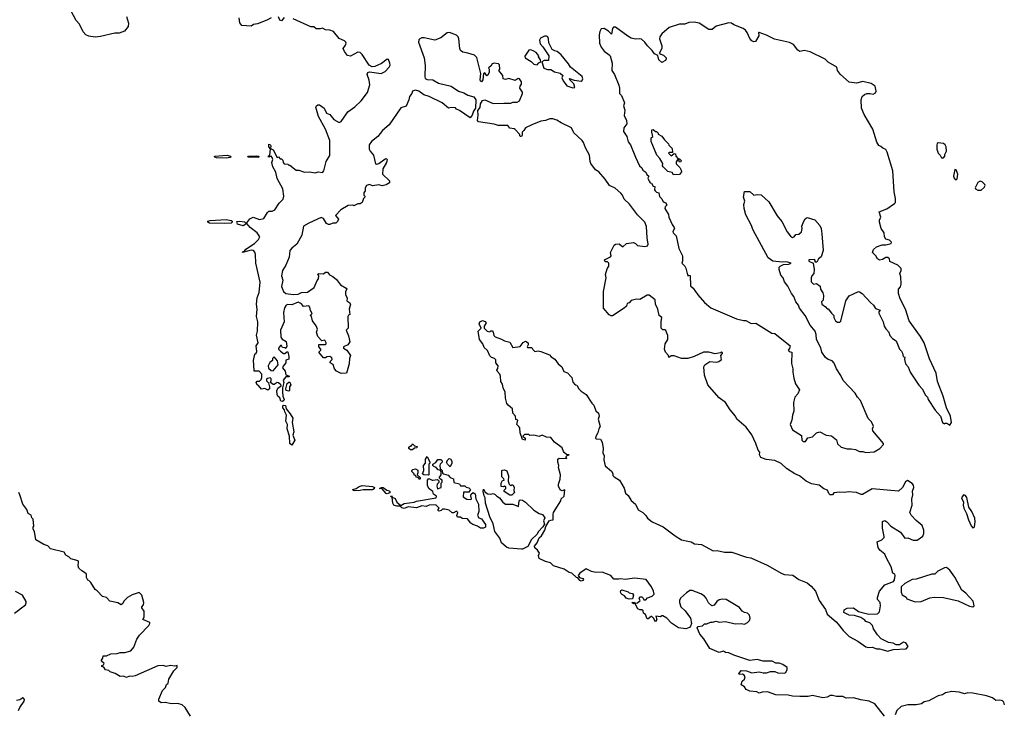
# Model space of a CAD drawing. Extents: x 2293139 to 2515392, y 824115 to 1006937.
# Tile 397 of 417: x 2442345 to 2451746, y 912968 to 919578. Entities that reach past the tile are written whole.
import ezdxf

# ---------------------------------------------------------------- set-up
doc = ezdxf.new("R2010")
doc.units = 0

msp = doc.modelspace()

# ---------------------------------------------------------------- linework, layer by layer
at = {"layer": '0CON10XD'}
for points in [[(2443365, 919610), (2443383.3, 919545), (2443380, 919515), (2443345, 919467.5), (2443295, 919448.8), (2443255, 919449.2), (2443115, 919416.7), (2443065, 919413.3), (2443005, 919420), (2442975, 919433.3), (2442951.7, 919461.7), (2442917.5, 919535), (2442885, 919570), (2442832.5, 919665)], [(2444870.8, 916695), (2444836.2, 916613.8), (2444837, 916547), (2444850.7, 916530.7), (2444888.3, 916508.3), (2444896.4, 916463.6), (2444885, 916440), (2444877, 916447), (2444855, 916450), (2444845, 916470), (2444835, 916470), (2444817.5, 916445), (2444817.5, 916435), (2444835, 916413.3), (2444865, 916392.5), (2444877, 916393), (2444895, 916410), (2444905, 916410), (2444916.2, 916365), (2444915, 916340), (2444885, 916330), (2444887.5, 916305), (2444859.5, 916270.5), (2444854.4, 916255.6), (2444880, 916225), (2444885, 916190), (2444920, 916175), (2444915, 916170), (2444885, 916170), (2444861.7, 916138.3), (2444866.7, 916115), (2444853.9, 916066.1), (2444853.2, 916026.8), (2444856, 915985), (2444868.9, 915955), (2444867.2, 915942.8), (2444855, 915932.9), (2444838, 915938), (2444828.9, 915968.9), (2444808.8, 915985), (2444802, 916002), (2444800, 916035), (2444809.4, 916060.6), (2444840, 916085), (2444838.8, 916095), (2444815, 916114), (2444803, 916117), (2444775, 916097.5), (2444765, 916097.5), (2444740, 916115), (2444747.5, 916135), (2444745, 916150), (2444735, 916160), (2444710, 916155), (2444703, 916147), (2444703, 916133), (2444721.7, 916111.7), (2444730, 916075), (2444730, 916055), (2444715, 916042.5), (2444685, 916057.5), (2444653, 916053), (2444626.4, 916086.4), (2444612.5, 916095), (2444603, 916117), (2444613, 916127), (2444635, 916130), (2444650, 916145), (2444657.5, 916165), (2444657.5, 916195), (2444630, 916225), (2444584.1, 916224.1), (2444581.2, 916285), (2444576, 916325), (2444590, 916385), (2444603.6, 916396.4), (2444609.3, 916410.7), (2444604.3, 916465.7), (2444622.5, 916495), (2444606.1, 916566.1), (2444614.3, 916605.7), (2444617.5, 916695), (2444604.5, 916744.5), (2444612.2, 916815), (2444605.6, 916865), (2444613.3, 916925), (2444632.9, 916975), (2444642.5, 917072.5), (2444599.1, 917255), (2444597.1, 917337.1), (2444590.7, 917360.7), (2444576.2, 917376.2), (2444555, 917378), (2444473.3, 917355), (2444474, 917365), (2444491.7, 917368.3), (2444505, 917388.1), (2444587.1, 917442.9), (2444625, 917480), (2444638.1, 917505), (2444613.8, 917545), (2444545, 917596), (2444515, 917632.5), (2444480.3, 917609.7), (2444425, 917626.7), (2444417.5, 917652.5), (2444445, 917656.2), (2444490, 917650), (2444505, 917637.5), (2444515, 917640), (2444541.7, 917678.3), (2444575, 917692.5), (2444635, 917672.5), (2444675, 917680), (2444710.7, 917739.3), (2444725, 917750), (2444755, 917752.5), (2444780, 917765), (2444822.9, 917827.1), (2444860, 917865), (2444866.7, 917895), (2444857.5, 917965), (2444804.4, 918064.4), (2444792.1, 918122.1), (2444761.2, 918175), (2444753.8, 918215), (2444761.2, 918245), (2444756.1, 918263.9), (2444745, 918276.2), (2444725, 918267.5), (2444717.5, 918275), (2444733.8, 918286.2), (2444740, 918345), (2444722.5, 918365), (2444725, 918390), (2444737.5, 918387.5), (2444743.8, 918375), (2444740, 918350), (2444765.8, 918335.8), (2444803.3, 918263.3), (2444815, 918270), (2444831.7, 918251.7), (2444845, 918250), (2444858.3, 918238.3), (2444860, 918215), (2444871.7, 918201.7), (2444905, 918200), (2444915, 918190), (2444925, 918190), (2444985, 918142.5), (2445011.7, 918141.7), (2445065, 918122.5), (2445115, 918127.5), (2445165, 918117.5), (2445195, 918127.5), (2445235, 918121.2), (2445248.8, 918135), (2445271.2, 918225), (2445306.4, 918283.6), (2445307.7, 918362.3), (2445305.7, 918425.7), (2445266, 918535), (2445198.8, 918655), (2445173.8, 918745), (2445177.5, 918755), (2445193, 918767), (2445207, 918767), (2445252.5, 918735), (2445275, 918687.5), (2445305, 918673.3), (2445345, 918626), (2445395, 918598.8), (2445415, 918607.5), (2445479.5, 918700.5), (2445545, 918746.7), (2445605, 918803.3), (2445664.8, 918885.2), (2445686.7, 918956.7), (2445682.2, 919002.2), (2445662, 919055), (2445667.5, 919075), (2445685, 919080), (2445795, 919064.7), (2445835, 919084.7), (2445872.7, 919125), (2445881.5, 919145), (2445880.4, 919165), (2445865, 919197.8), (2445855, 919201.5), (2445800.4, 919159.6), (2445735, 919130.4), (2445709.8, 919129.8), (2445683.3, 919143.3), (2445615, 919245.4), (2445595, 919264.6), (2445572.6, 919267.4), (2445505, 919231.4), (2445475.9, 919235.9), (2445445.9, 919275.9), (2445433.3, 919305), (2445456, 919335), (2445462, 919355), (2445458, 919365), (2445445, 919377.5), (2445395, 919398.8), (2445340, 919465), (2445305, 919480), (2445265, 919482.5), (2445235, 919497.5), (2445215, 919490), (2445175, 919490), (2445155, 919510), (2445125, 919510), (2444955, 919587.5)], [(2444745, 919596.2), (2444705, 919573.8), (2444615, 919537.5), (2444578.3, 919531.7), (2444555, 919517.5), (2444465, 919522.5), (2444447.7, 919547.7), (2444440.8, 919595)], [(2444871.4, 919598.6), (2444845, 919566.7), (2444830, 919575), (2444816.7, 919605)], [(2450425, 915448.1), (2450505, 915454.5), (2450559.2, 915485), (2450592.5, 915525), (2450592.5, 915535), (2450490.8, 915655), (2450487.5, 915675), (2450496, 915695), (2450490.8, 915715), (2450475, 915743.8), (2450445, 915772.5), (2450374, 915945), (2450346, 915975), (2450323.4, 916013.4), (2450208, 916135), (2450185, 916183.8), (2450142.5, 916245), (2450120.7, 916300.7), (2450103, 916323), (2450065, 916333.8), (2450037.5, 916355), (2450002.5, 916405), (2449995.9, 916445.9), (2449954, 916525), (2449951.2, 916575), (2449940, 916605), (2449892.7, 916662.7), (2449843.3, 916755), (2449790, 916825), (2449780, 916855), (2449756.7, 916885), (2449735.7, 916935.7), (2449713.3, 916965), (2449680, 917035), (2449647.7, 917077.7), (2449633.3, 917115), (2449611.7, 917141.7), (2449596.7, 917195), (2449597.5, 917215), (2449605, 917226.7), (2449637.5, 917242.5), (2449690, 917245), (2449710, 917255), (2449665.9, 917265.9), (2449626.4, 917263.6), (2449535, 917274), (2449492, 917305), (2449344.4, 917575), (2449330.8, 917615), (2449278, 917715), (2449262.5, 917775), (2449260, 917815), (2449267.5, 917845), (2449257.5, 917885), (2449265, 917940), (2449315, 917940), (2449353.6, 917903.6), (2449385, 917911.2), (2449426.1, 917906.1), (2449498.8, 917838.8), (2449576, 917705), (2449620.9, 917650.9), (2449673.1, 917553.1), (2449705, 917513.3), (2449725, 917500), (2449740, 917505), (2449755, 917527.5), (2449785, 917530), (2449810, 917555), (2449817.5, 917585), (2449813.6, 917606.4), (2449833.3, 917656.7), (2449843.6, 917676.4), (2449865, 917690), (2449938.3, 917668.3), (2449985, 917613.3), (2449997.1, 917585), (2450004, 917535), (2450015.9, 917374.1), (2449997.5, 917315), (2449972.5, 917295), (2449957.5, 917265), (2449940, 917265), (2449941.7, 917281.7), (2449935, 917290), (2449880, 917285), (2449880, 917275), (2449920, 917255), (2449929.2, 917195), (2449927.5, 917155), (2449910, 917135), (2449902.5, 917115), (2449903, 917077), (2449923, 917053), (2449951.7, 917061.7), (2449987.5, 917035), (2449990, 917005), (2450015, 916970), (2450020, 916945), (2450017, 916903), (2450000, 916885), (2450002.5, 916865), (2450039.3, 916839.3), (2450055, 916820), (2450065, 916820), (2450095, 916777.5), (2450120, 916755), (2450117.5, 916735), (2450134, 916704), (2450155, 916692.5), (2450175, 916692.5), (2450185, 916702.5), (2450234.1, 916895.9), (2450266.1, 916943.9), (2450305, 916963.3), (2450355, 916983.3), (2450365, 916980), (2450387.5, 916965), (2450468.3, 916878.3), (2450497.5, 916855), (2450515, 916822.5), (2450560, 916805), (2450548.3, 916791.7), (2450548.3, 916778.3), (2450590, 916695), (2450600, 916655), (2450615, 916627.5), (2450643.8, 916595), (2450653.3, 916565), (2450677.5, 916535), (2450713.3, 916513.3), (2450743.9, 916433.9), (2450763.3, 916415), (2450773.3, 916395), (2450780, 916365), (2450797, 916357), (2450792.5, 916335), (2450803.8, 916293.8), (2450827.5, 916265), (2450846.7, 916215), (2450929.5, 916089.5), (2450963.3, 916055), (2450993.8, 915995), (2451013.8, 915975), (2451020, 915955), (2451085, 915852.5), (2451136.7, 915795), (2451155, 915732.5), (2451175, 915720), (2451183, 915727), (2451197, 915727), (2451225, 915710), (2451242.5, 915735), (2451233.3, 915795), (2451193.4, 915873.4), (2451162.5, 915985), (2451107.5, 916125), (2451094.4, 916205), (2451033.1, 916343.1), (2450981.4, 916495), (2450945, 916556.2), (2450839.2, 916705), (2450804, 916815), (2450752, 916915), (2450736.7, 916965), (2450737.5, 917005), (2450755, 917030), (2450762.5, 917055), (2450757.5, 917125), (2450747.5, 917155), (2450762.5, 917185), (2450762.5, 917205), (2450730, 917235), (2450651.7, 917271.7), (2450650, 917295), (2450635, 917310), (2450615, 917310), (2450581.7, 917288.3), (2450555, 917283.8), (2450535, 917296.7), (2450518.8, 917325), (2450486.7, 917355), (2450497.5, 917385), (2450525, 917410), (2450578.8, 917431.2), (2450615, 917430), (2450665, 917443.3), (2450670, 917455), (2450650, 917475), (2450613.6, 917483.6), (2450603.3, 917505), (2450597.5, 917545), (2450570, 917585), (2450553.3, 917645), (2450553.6, 917666.4), (2450567.5, 917695), (2450552.5, 917745), (2450625, 917772.5), (2450697.5, 917825), (2450706, 917835), (2450707.5, 917872.5), (2450694.1, 917934.1), (2450680.5, 918135), (2450627.5, 918315), (2450615, 918338.8), (2450585, 918351.2), (2450568.8, 918368.8), (2450548, 918378), (2450529.1, 918409.1), (2450490.8, 918535), (2450408.6, 918675), (2450384.2, 918735), (2450380, 918815), (2450387.5, 918845), (2450410, 918865), (2450435, 918872.5), (2450465, 918873.8), (2450495, 918866.7), (2450515, 918881.2), (2450522, 918895), (2450514.2, 918945), (2450475, 918970.5), (2450395, 918987.1), (2450334.2, 918974.2), (2450265, 918981.2), (2450181.2, 919055), (2450153.8, 919095), (2450145.9, 919125.9), (2450065, 919174), (2450035, 919201.2), (2449891.3, 919271.3), (2449835, 919283.3), (2449795, 919273.8), (2449775, 919286.2), (2449733.3, 919343.3), (2449695, 919360.4), (2449551.2, 919391.2), (2449475, 919431.4), (2449405, 919457.5), (2449400, 919455), (2449403.3, 919425), (2449369.3, 919370.7), (2449355, 919367.5), (2449335, 919377.5), (2449315, 919397.5), (2449292, 919455), (2449275, 919478.8), (2449254, 919494), (2449165, 919530), (2449142.5, 919545), (2449115, 919549.2), (2448995, 919516), (2448957.5, 919485), (2448925, 919484.2), (2448831.2, 919545), (2448785, 919554.4), (2448735, 919550.4), (2448695, 919535.4), (2448645, 919534.7), (2448545, 919502.8), (2448475.6, 919445), (2448455.7, 919415), (2448454.4, 919394.4), (2448475, 919330), (2448476.7, 919305), (2448450, 919255), (2448490.7, 919240.7), (2448516.7, 919215), (2448518.8, 919205), (2448510.3, 919189.7), (2448475, 919171.2), (2448448.8, 919195), (2448438.3, 919238.3), (2448405, 919253.8), (2448385.5, 919285.5), (2448339.8, 919329.8), (2448313.6, 919365), (2448281.3, 919391.3), (2448265, 919396.6), (2448225, 919391.7), (2448185, 919401.2), (2448150.4, 919420.4), (2448035, 919506), (2448015, 919506.2), (2448005.6, 919494.4), (2447995, 919440), (2447968.1, 919468.1), (2447925, 919495.7), (2447897.3, 919492.7), (2447883, 919467), (2447877.1, 919435), (2447880.8, 919355), (2447896, 919315), (2447925, 919276.7), (2447973.8, 919243.8), (2447982, 919232), (2448000.8, 919165), (2448000, 919095), (2448025.7, 919055.7), (2448066, 918955), (2448073.3, 918925), (2448073.3, 918875), (2448091.2, 918855), (2448120, 918785), (2448110, 918755), (2448122.5, 918715), (2448116.7, 918665), (2448137.5, 918615), (2448142.5, 918585), (2448112.2, 918547.8), (2448110.3, 918510.3), (2448142.2, 918465), (2448154.3, 918414.3), (2448178.1, 918385), (2448223.3, 918265), (2448264, 918185), (2448284.3, 918164.3), (2448295, 918142.5), (2448323, 918123), (2448331.7, 918101.7), (2448352.5, 918085), (2448343.3, 918065), (2448355, 918037.5), (2448365, 918022.5), (2448378.3, 918018.3), (2448395, 917990), (2448410, 917985), (2448407.5, 917955), (2448413.3, 917945), (2448425, 917932.5), (2448447.5, 917925), (2448455, 917890), (2448475, 917870), (2448490, 917840), (2448515, 917830), (2448523, 917807), (2448507.5, 917792.5), (2448506.2, 917775), (2448540.7, 917720.7), (2448544.4, 917694.4), (2448574.4, 917624.4), (2448593.8, 917595), (2448595.8, 917584.2), (2448582.3, 917557.7), (2448584.2, 917545), (2448612.5, 917515), (2448640, 917395), (2448673.3, 917325), (2448673.3, 917275), (2448667.5, 917255), (2448695.8, 917225.8), (2448705, 917207.5), (2448725, 917130), (2448735, 917140), (2448747, 917137), (2448749.3, 917039.3), (2448775, 917017.5), (2448821.2, 916951.2), (2448885, 916880), (2448945, 916830), (2449190, 916725), (2449255, 916706.7), (2449277, 916707), (2449328.3, 916678.3), (2449375, 916682.5), (2449525, 916587.5), (2449555, 916582.5), (2449700, 916465), (2449695, 916440), (2449683, 916423), (2449693, 916413), (2449717.5, 916405), (2449713.9, 916296.1), (2449727.7, 916247.7), (2449726.2, 916215), (2449735.8, 916155.8), (2449752.3, 916102.3), (2449790, 916045), (2449775, 916007.5), (2449747.5, 915975), (2449733.8, 915925), (2449737.3, 915842.7), (2449723.3, 915805), (2449716.2, 915755), (2449700, 915715), (2449725, 915663.3), (2449809.3, 915609.3), (2449813.3, 915565), (2449825, 915552.5), (2449847, 915553), (2449871.2, 915588.8), (2449915, 915597.5), (2449953.9, 915636.1), (2449985, 915646.2), (2450045, 915612.5), (2450097.3, 915607.3), (2450145, 915567.5), (2450155, 915530), (2450188.3, 915498.3), (2450245, 915483.8), (2450283.9, 915483.9), (2450325, 915475.7), (2450365, 915458.6), (2450395, 915457.5), (2450425, 915448.1)], [(2450158.7, 913808.7), (2450207.4, 913747.4), (2450265, 913692), (2450347, 913647), (2450425, 913594.2), (2450445, 913588), (2450488.3, 913588.3), (2450525, 913573.8), (2450555, 913573.8), (2450635, 913551.2), (2450685, 913566.2), (2450810, 913575), (2450827.5, 913595), (2450805, 913630), (2450783.9, 913636.1), (2450747, 913613), (2450715, 913612.5), (2450685, 913627.5), (2450640, 913635), (2450569.3, 913669.3), (2450536.4, 913706.4), (2450497.5, 913765), (2450487.5, 913795), (2450463, 913823), (2450423.9, 913833.9), (2450415, 913846.7), (2450375, 913873.3), (2450315, 913893.3), (2450266.1, 913896.1), (2450215, 913920), (2450217.5, 913945), (2450245, 913963.3), (2450305, 913966), (2450355, 913930), (2450375, 913923.3), (2450454.2, 913904.2), (2450535, 913906.7), (2450553.9, 913926.1), (2450562.5, 913985), (2450560, 914015), (2450536.7, 914045), (2450536.7, 914065), (2450553.3, 914125), (2450605.8, 914184.2), (2450689.2, 914215), (2450697.9, 914232.1), (2450703.3, 914275), (2450700, 914285), (2450682.5, 914295), (2450667.5, 914355), (2450616.7, 914445), (2450605, 914477.5), (2450557, 914517), (2450540.7, 914540.7), (2450532.5, 914595), (2450576.1, 914613.9), (2450597.5, 914635), (2450600, 914645), (2450583, 914727), (2450581.7, 914788.3), (2450605, 914800), (2450625, 914787.5), (2450663.9, 914743.9), (2450755.9, 914685.9), (2450795, 914630), (2450825, 914632.5), (2450875, 914610), (2450915, 914610), (2450969.5, 914650.5), (2450978.8, 914675), (2450978.8, 914705), (2450961.2, 914751.2), (2450905, 914797.5), (2450858.3, 914848.3), (2450843.9, 914873.9), (2450866.7, 914945), (2450863.6, 915003.6), (2450873.3, 915045), (2450870.7, 915079.3), (2450883.3, 915115), (2450880, 915135), (2450865, 915153.3), (2450820.7, 915179.3), (2450801.7, 915168.3), (2450775, 915113.8), (2450735, 915080), (2450485, 915102), (2450391.7, 915048.3), (2450378.3, 915048.3), (2450335, 915066.7), (2450255, 915072), (2450225, 915066.2), (2450175, 915070), (2450118.3, 915061.7), (2450105, 915042.5), (2450085, 915042.5), (2450070, 915055), (2450058.3, 915088.3), (2450021.7, 915101.7), (2449977.5, 915135), (2449905, 915148.8), (2449855, 915173.3), (2449790, 915225), (2449745, 915242.5), (2449665, 915294.3), (2449615, 915342.5), (2449555, 915371.2), (2449471.7, 915381.7), (2449420.7, 915400.7), (2449410, 915425), (2449411.7, 915451.7), (2449395, 915470), (2449374.2, 915535), (2449337.1, 915615), (2449280.9, 915690.9), (2449193.8, 915765), (2449180, 915795), (2449129.2, 915855), (2449084.2, 915924.2), (2449025, 915969.2), (2448930, 916075), (2448916.7, 916095), (2448883.8, 916185), (2448877.5, 916265), (2448887.5, 916285), (2448935, 916316.7), (2448995, 916310), (2449020, 916315), (2449047.5, 916335), (2449040, 916375), (2449057, 916393), (2449055, 916400), (2449045, 916407.5), (2449035, 916400), (2448985, 916390), (2448925, 916406.7), (2448875, 916403.8), (2448785, 916363.3), (2448725, 916343.8), (2448665, 916346.2), (2448595, 916370), (2448565, 916370), (2448543, 916353), (2448540, 916375), (2448510, 916405), (2448502.5, 916435), (2448507.5, 916485), (2448533, 916527), (2448533.3, 916565), (2448513, 916613), (2448505, 916620), (2448485, 916617.5), (2448470, 916635), (2448468.8, 916695), (2448477.5, 916735), (2448450, 916755), (2448437.5, 916815), (2448416.7, 916865), (2448412.5, 916905), (2448355, 916950), (2448335, 916950), (2448265, 916907.5), (2448235, 916912.5), (2448185, 916897.5), (2448165, 916877.5), (2448145, 916870), (2448137.5, 916845), (2448117.5, 916825), (2448006.4, 916753.6), (2447991.7, 916751.7), (2447972, 916762), (2447920, 916825), (2447920, 916985), (2447943.3, 917115), (2447937.5, 917145), (2447955, 917200), (2447970, 917225), (2447970, 917255), (2447957, 917267), (2447935, 917267.5), (2447927.5, 917285), (2447987.5, 917315), (2447992.5, 917325), (2447987.5, 917355), (2448020, 917425), (2448035, 917437.5), (2448069.3, 917439.3), (2448105, 917410), (2448138.3, 917441.7), (2448205, 917451.2), (2448225, 917443.3), (2448245, 917423.3), (2448315, 917412.5), (2448340, 917420), (2448346.2, 917435), (2448336, 917495), (2448328.8, 917605), (2448313.8, 917645), (2448243.8, 917715), (2448168.3, 917818.3), (2448115.9, 917865.9), (2448099.2, 917905), (2448085, 917922), (2448031.7, 917971.7), (2447975, 917997.5), (2447934, 918055), (2447875.9, 918125.9), (2447843.3, 918145), (2447798.8, 918205), (2447791.2, 918225), (2447786, 918285), (2447748, 918355), (2447729.2, 918405), (2447714, 918425), (2447635, 918498.8), (2447612.5, 918545), (2447515, 918592.9), (2447475, 918620.8), (2447435, 918631.9), (2447408.3, 918631.7), (2447365, 918616), (2447321.2, 918608.8), (2447234.1, 918575.9), (2447173.6, 918546.4), (2447159.3, 918520.7), (2447142.5, 918505), (2447141.2, 918475), (2447135, 918463.3), (2447124.5, 918464.5), (2447116.1, 918486.1), (2447075, 918530), (2447065, 918537.5), (2447025, 918542.5), (2447005, 918570), (2446915, 918570), (2446875, 918582.5), (2446725, 918603.3), (2446716.4, 918616.4), (2446722.4, 918667.6), (2446718.2, 918711.8), (2446740.7, 918739.3), (2446746, 918775), (2446765, 918806.7), (2446785, 918812.5), (2446865, 918777.5), (2446967, 918783), (2447035, 918782.5), (2447055, 918790), (2447095, 918792.5), (2447117.5, 918805), (2447146.7, 918875), (2447146.1, 918886.1), (2447120, 918925), (2447123.3, 918945), (2447137, 918963), (2447137.5, 918985), (2447117.5, 919015), (2447105, 919017.5), (2447075, 918996.7), (2447015, 919016.2), (2446985, 919008.8), (2446960, 919015), (2446956.7, 919046.7), (2446920, 919095), (2446930, 919105), (2446927, 919147), (2446917, 919157), (2446875, 919163.3), (2446855, 919156.7), (2446842.5, 919135), (2446820, 919120), (2446827.5, 919105), (2446827, 919077), (2446815, 919047.5), (2446805, 919042.5), (2446785, 919070), (2446772.5, 919065), (2446766, 919005), (2446755, 918986.7), (2446745, 918992.5), (2446741.4, 919005), (2446747.5, 919065), (2446708.8, 919218.8), (2446688.5, 919238.5), (2446625, 919260.6), (2446577.6, 919267.6), (2446555, 919284), (2446547.5, 919305), (2446539.4, 919395), (2446531.4, 919415), (2446515, 919432.2), (2446447.5, 919455), (2446425.8, 919454.2), (2446365, 919403.8), (2446307.3, 919382.7), (2446207.5, 919405), (2446185, 919406.7), (2446165, 919397.1), (2446155.7, 919385), (2446154.3, 919365), (2446207.1, 919215), (2446217.3, 919142.7), (2446212, 919035), (2446217.7, 919017.7), (2446235, 919006.2), (2446290, 919005), (2446345, 918973.3), (2446465, 918942.5), (2446535, 918896.7), (2446585, 918880), (2446625, 918856.7), (2446680.7, 918840.7), (2446699.2, 918815), (2446695.7, 918735), (2446677.8, 918705), (2446665, 918666.2), (2446645, 918642.5), (2446545, 918713.3), (2446514.2, 918724.2), (2446505, 918737.5), (2446465, 918740), (2446440, 918735), (2446380, 918785), (2446255.9, 918845.9), (2446205, 918860.8), (2446155.6, 918895.6), (2446125, 918905.7), (2446096.7, 918895), (2446089.2, 918875), (2446066, 918845), (2446061.2, 918815), (2446035, 918753.3), (2445983.5, 918736.5), (2445871.4, 918575), (2445809.1, 918520.9), (2445765, 918464.3), (2445705, 918417.1), (2445682.7, 918385), (2445683, 918343), (2445690, 918325), (2445723.3, 918285), (2445742.1, 918202.1), (2445755, 918199.4), (2445773.7, 918206.3), (2445835, 918252), (2445845, 918253.3), (2445853.3, 918245), (2445845.9, 918214.1), (2445812.5, 918155), (2445810, 918105), (2445875, 918040), (2445875, 918020), (2445845, 918002.5), (2445805, 917992.5), (2445775, 918002.5), (2445715, 917992.5), (2445685, 918006.2), (2445655, 917995.8), (2445642.5, 917975), (2445642.5, 917945), (2445630, 917925), (2445630, 917905), (2445640, 917895), (2445640, 917885), (2445628.3, 917871.7), (2445616.4, 917833.6), (2445595, 917822.5), (2445575, 917822.5), (2445535, 917802.5), (2445525, 917807.5), (2445480, 917805), (2445410, 917765), (2445360.7, 917709.3), (2445387.5, 917675), (2445378.3, 917651.7), (2445365, 917637.5), (2445335, 917636.7), (2445307.5, 917625), (2445293.4, 917623.4), (2445275, 917632), (2445245, 917681.2), (2445225, 917689.2), (2445105, 917636.9), (2445053.6, 917606.4), (2445038, 917522), (2444991.1, 917435), (2444942.5, 917397.5), (2444925.4, 917375), (2444917.9, 917312.1), (2444884.7, 917235.3), (2444854.6, 917185), (2444843.6, 917135), (2444856.2, 917093.8), (2444843.2, 917033.2), (2444865, 916983.3), (2444885, 916964.2), (2444955, 916954.2), (2445005, 916960), (2445035, 916973.3), (2445092.3, 916977.7), (2445156.1, 917023.9), (2445185, 917090), (2445197.5, 917105), (2445200, 917135), (2445190, 917145), (2445200, 917155), (2445245, 917152.5), (2445265, 917167.5), (2445285, 917167.5), (2445303.6, 917143.6), (2445335, 917127.5), (2445369.3, 917099.3), (2445407, 917047), (2445462.5, 917015), (2445467.5, 917005), (2445457, 916983), (2445456.7, 916956.7), (2445471.7, 916921.7), (2445470, 916895), (2445496.4, 916876.4), (2445502.5, 916865), (2445490, 916815), (2445497.5, 916765), (2445485, 916760), (2445477.5, 916745), (2445480, 916635), (2445462.5, 916615), (2445485, 916560), (2445496.1, 916503.9), (2445477.5, 916475), (2445437.5, 916455), (2445437.5, 916445), (2445468.8, 916425), (2445502.5, 916375), (2445492.5, 916345), (2445490, 916295), (2445466.2, 916203.8), (2445415, 916202.5), (2445370, 916225), (2445350, 916245), (2445338.3, 916288.3), (2445310, 916305), (2445311.7, 916318.3), (2445330, 916335), (2445325, 916350), (2445305, 916362.5), (2445278.3, 916361.7), (2445265, 916350), (2445245, 916350), (2445200, 916405), (2445220, 916425), (2445220, 916435), (2445200, 916455), (2445200.7, 916479.3), (2445261.7, 916478.3), (2445270, 916485), (2445270, 916495), (2445258.3, 916518.3), (2445230, 916515), (2445192.5, 916555), (2445180, 916595), (2445190, 916625), (2445177, 916657), (2445140, 916705), (2445130, 916745), (2445120, 916755), (2445137.5, 916775), (2445123, 916803), (2445116.2, 916836.2), (2445106.4, 916846.4), (2445055, 916842.5), (2445036.1, 916866.1), (2445005, 916882.5), (2444945, 916856.7), (2444905, 916860), (2444890, 916855), (2444872.6, 916827.4), (2444864.3, 916785), (2444870.8, 916695)], [(2447625, 918926.7), (2447645, 918930), (2447636, 918966), (2447597.5, 919005), (2447593.3, 919016.7), (2447640.7, 919000.7), (2447705, 918993.3), (2447715, 918997.5), (2447722.5, 919015), (2447715.8, 919035), (2447605, 919124.2), (2447585, 919158), (2447515, 919242), (2447476.2, 919276.2), (2447455, 919280), (2447430, 919295), (2447396.1, 919356.1), (2447393.8, 919395), (2447386.2, 919415), (2447375, 919421.2), (2447355, 919420), (2447319.3, 919400.7), (2447307.7, 919382.3), (2447315, 919348), (2447340.6, 919320.6), (2447396.4, 919233.6), (2447395, 919190), (2447351.7, 919188.3), (2447330, 919175), (2447350, 919115), (2447385, 919103.3), (2447415, 919102.5), (2447450.5, 919080.5), (2447505, 919067.5), (2447530, 919045), (2447522.5, 919025), (2447533.3, 918995), (2447568.3, 918948.3), (2447625, 918926.7)], [(2447285, 919147.5), (2447301.7, 919168.3), (2447320, 919175), (2447317.5, 919195), (2447300, 919225), (2447302.5, 919235), (2447276, 919265), (2447255, 919278.6), (2447225, 919290), (2447205, 919288.8), (2447168.3, 919231.7), (2447170, 919215), (2447228.6, 919178.6), (2447255, 919153.3), (2447285, 919147.5)], [(2448588.3, 918098.3), (2448575, 918120), (2448535, 918130), (2448487.5, 918175), (2448483.3, 918185), (2448487, 918207), (2448457.5, 918255), (2448430, 918285), (2448374, 918415), (2448375, 918450), (2448390, 918465), (2448380, 918505), (2448381.7, 918528.3), (2448395, 918530), (2448415, 918510), (2448425, 918510), (2448440, 918495), (2448440, 918485), (2448476.4, 918466.4), (2448501.7, 918431.7), (2448540, 918395), (2448541.7, 918381.7), (2448575, 918350), (2448578.3, 918311.7), (2448545, 918310), (2448540, 918305), (2448565, 918280), (2448595, 918300), (2448608.3, 918298.3), (2448610, 918275), (2448631.7, 918251.7), (2448645, 918250), (2448660, 918235), (2448658.3, 918221.7), (2448645, 918220), (2448638.3, 918238.3), (2448625, 918240), (2448613, 918223), (2448613.9, 918203.9), (2448648.3, 918168.3), (2448661.7, 918141.7), (2448662.5, 918125), (2448645, 918100), (2448588.3, 918098.3)], [(2451165, 918260), (2451177.5, 918275), (2451178.3, 918291.7), (2451193.3, 918325), (2451191.2, 918365), (2451180, 918385), (2451165.6, 918395.6), (2451115, 918403.3), (2451105, 918396.7), (2451102.5, 918385), (2451102.3, 918342.3), (2451113.3, 918305), (2451132.5, 918285), (2451145, 918260), (2451165, 918260)], [(2444315, 918257.5), (2444225, 918261.5), (2444206.7, 918265), (2444206.2, 918275), (2444325, 918285.6), (2444353.8, 918275), (2444360, 918265), (2444355, 918264.4), (2444315, 918257.5)], [(2444625, 918264.6), (2444522.5, 918265), (2444530, 918275), (2444605, 918278.7), (2444628.8, 918275), (2444625, 918264.6)], [(2451285, 918050), (2451295, 918060), (2451303, 918103), (2451287, 918147), (2451275, 918150), (2451260, 918085), (2451267.5, 918065), (2451285, 918050)], [(2451492.3, 917952.3), (2451525, 917952.5), (2451555, 917977.5), (2451562.5, 917995), (2451560, 918005), (2451535, 918030), (2451515, 918036.7), (2451495, 918023.3), (2451467.5, 917975), (2451470, 917965), (2451492.3, 917952.3)], [(2444305, 917633.3), (2444157.6, 917637.6), (2444140, 917645), (2444140, 917655), (2444165, 917663.3), (2444315, 917670), (2444365, 917661.2), (2444373.3, 917655), (2444373.3, 917645), (2444363.8, 917636.2), (2444305, 917633.3)], [(2450600.7, 912930.7), (2450509.7, 913049.7), (2450455.5, 913075.5), (2450375.7, 913085.7), (2450305, 913105.8), (2450235, 913101.4), (2450205, 913118.6), (2450145, 913120), (2450105, 913128.6), (2450085, 913129.2), (2450055, 913112.5), (2450015, 913107.5), (2449915, 913129.2), (2449875, 913120), (2449795, 913117.5), (2449722.3, 913122.3), (2449681.7, 913131.7), (2449565, 913136), (2449485, 913162.5), (2449435, 913160), (2449405, 913151.2), (2449383.3, 913163.3), (2449315, 913170), (2449280, 913185), (2449265, 913210), (2449235, 913230), (2449243.3, 913266.7), (2449266.4, 913283.6), (2449272.5, 913305), (2449263, 913323), (2449245, 913332.5), (2449215, 913330), (2449210, 913335), (2449233.6, 913366.4), (2449285, 913362.5), (2449335, 913343.3), (2449405, 913354.2), (2449445, 913343.8), (2449475, 913343.8), (2449515, 913356.7), (2449555, 913357.5), (2449585, 913343.3), (2449645, 913340), (2449660.7, 913349.3), (2449672.5, 913375), (2449672.5, 913395), (2449632.5, 913425), (2449595, 913437.1), (2449565, 913438.6), (2449530, 913455), (2449445, 913456.2), (2449385, 913470.8), (2449315, 913463.3), (2449163.6, 913513.6), (2449116.4, 913536.4), (2449085, 913537.5), (2449065, 913550), (2449025, 913540), (2448935, 913576.7), (2448878.3, 913668.3), (2448840, 913715), (2448812.5, 913775), (2448823, 913787), (2448865, 913793.3), (2448885, 913812.5), (2448906.4, 913813.6), (2448940.7, 913829.3), (2448959.3, 913829.3), (2448995, 913836.7), (2449025, 913828.8), (2449085, 913833.8), (2449175, 913812), (2449235, 913816.7), (2449265, 913808.8), (2449295, 913823.8), (2449313.8, 913845), (2449320, 913865), (2449313.8, 913895), (2449295, 913914), (2449265, 913921.2), (2449244.2, 913934.2), (2449218.8, 913968.8), (2449090, 914045), (2449055, 914047.1), (2449025, 914040), (2449002, 914025), (2448975, 913991.2), (2448952.7, 913982.7), (2448922.1, 914012.1), (2448898.9, 914058.9), (2448884, 914075), (2448847.2, 914097.2), (2448765, 914130.8), (2448745, 914130.8), (2448710.7, 914109.3), (2448655, 914056.7), (2448644.1, 914034.1), (2448644, 914015), (2448656.7, 913975), (2448698.8, 913935), (2448749.2, 913865), (2448758.8, 913815), (2448751.2, 913788.8), (2448741.7, 913778.3), (2448705, 913764.2), (2448635, 913774.3), (2448569.7, 913819.7), (2448525, 913866.7), (2448485, 913890), (2448475, 913890), (2448465, 913880), (2448420, 913885), (2448427.5, 913855), (2448415, 913830), (2448397, 913867), (2448381.7, 913881.7), (2448375, 913882.5), (2448345, 913860), (2448335, 913860), (2448321.7, 913901.7), (2448300, 913915), (2448297.5, 913935), (2448285, 913946.7), (2448265, 913947.5), (2448246.7, 913956.7), (2448220, 914010), (2448205, 914002.5), (2448190, 914015), (2448215, 914020), (2448220, 914010), (2448245, 914012.5), (2448270, 914035), (2448260, 914055), (2448265, 914070), (2448285, 914070), (2448298.3, 914058.3), (2448305, 914040), (2448325, 914040), (2448340, 914060), (2448385, 914076.2), (2448403.3, 914095), (2448396.7, 914125), (2448376.2, 914165), (2448325.9, 914235.9), (2448215, 914246.9), (2448125, 914236), (2448085, 914243.3), (2448065, 914237.5), (2448018.3, 914238.3), (2447990, 914275), (2447905, 914304), (2447845, 914303.8), (2447805, 914313.3), (2447755, 914336.7), (2447693.6, 914296.4), (2447677.5, 914275), (2447690, 914255), (2447722.5, 914245), (2447726.7, 914235), (2447722.5, 914225), (2447705, 914221.2), (2447693.3, 914225), (2447675, 914250), (2447660, 914255), (2447616.1, 914296.1), (2447591.7, 914301.7), (2447543, 914333), (2447442.5, 914367.5), (2447414, 914394), (2447365, 914406), (2447305, 914437.5), (2447297.5, 914465), (2447307, 914487), (2447290, 914515), (2447265, 914537.1), (2447261.1, 914555), (2447284.4, 914585), (2447305.6, 914634.4), (2447326.8, 914653.2), (2447358.8, 914705), (2447368.8, 914741.2), (2447400, 914795), (2447415, 914803.3), (2447440, 914805), (2447437.5, 914855), (2447443.3, 914875), (2447511.2, 914985), (2447516, 915004), (2447545, 915032.5), (2447550, 915090), (2447525, 915082.5), (2447505, 915092.5), (2447490, 915125), (2447490, 915145), (2447506.7, 915193.3), (2447510, 915235), (2447490, 915305), (2447492.5, 915325), (2447483.3, 915355), (2447482.5, 915385), (2447495, 915392.5), (2447565, 915390), (2447570, 915395), (2447560, 915405), (2447571.7, 915418.3), (2447590, 915425), (2447565, 915430), (2447545, 915446.7), (2447536.1, 915456.1), (2447525, 915492.5), (2447452.5, 915545), (2447415, 915590), (2447375, 915593.8), (2447335, 915612.5), (2447305, 915600), (2447255, 915612.5), (2447215, 915610), (2447205, 915620), (2447165, 915620), (2447150, 915605), (2447170, 915585), (2447170, 915565), (2447145, 915572.5), (2447122.5, 915635), (2447121.7, 915681.7), (2447110, 915695), (2447093.3, 915715), (2447100, 915755), (2447081.7, 915761.7), (2447080, 915795), (2447053, 915823), (2447050, 915865), (2447008.3, 915898.3), (2446996.7, 915915), (2446982.5, 915965), (2446980, 916025), (2446960, 916065), (2446955, 916100), (2446937.5, 916125), (2446936.4, 916176.4), (2446930, 916195), (2446902.5, 916225), (2446900, 916235), (2446909.3, 916250.7), (2446912.5, 916275), (2446892.5, 916305), (2446891.7, 916331.7), (2446880, 916345), (2446850, 916355), (2446835, 916370), (2446810.7, 916420.7), (2446779.3, 916449.3), (2446766.2, 916485), (2446736.2, 916525), (2446722.5, 916605), (2446750, 916635), (2446732.5, 916675), (2446740, 916695), (2446765, 916706.7), (2446789.3, 916699.3), (2446797.5, 916685), (2446780, 916655), (2446780, 916635), (2446810, 916605), (2446835, 916600), (2446845, 916610), (2446855, 916610), (2446867, 916597), (2446872.5, 916565), (2446885, 916552.5), (2446945, 916530), (2446973, 916513), (2447025, 916500), (2447055, 916450), (2447125, 916460), (2447153.6, 916496.4), (2447175, 916510), (2447200, 916495), (2447200, 916475), (2447190, 916455), (2447195, 916450), (2447235, 916450), (2447245, 916430), (2447263, 916413), (2447295, 916417.5), (2447321.7, 916411.7), (2447405, 916380), (2447420.7, 916360.7), (2447455, 916340), (2447485, 916292.5), (2447522.5, 916265), (2447540.7, 916220.7), (2447575, 916207.5), (2447610.7, 916170.7), (2447617.5, 916165), (2447625, 916120), (2447650, 916095), (2447665, 916090), (2447682.5, 916055), (2447705, 916033.3), (2447755, 916000), (2447807, 915917), (2447828.3, 915898.3), (2447846.4, 915846.4), (2447871.7, 915821.7), (2447877.5, 915795), (2447867.5, 915765), (2447888.8, 915695), (2447873.8, 915675), (2447866.2, 915633.8), (2447845, 915600), (2447842.5, 915585), (2447848.3, 915578.3), (2447890, 915575), (2447906.4, 915546.4), (2447916.2, 915485), (2447913.3, 915445), (2447926.7, 915415), (2447923, 915377), (2447935, 915320), (2447995, 915270), (2448007, 915247), (2448008.3, 915228.3), (2448020, 915215), (2448073, 915183), (2448115, 915107.5), (2448129.3, 915059.3), (2448155, 915037.5), (2448185, 914990), (2448226.2, 914955), (2448250.3, 914900.3), (2448295, 914874), (2448325, 914846), (2448340, 914820), (2448385, 914787.1), (2448487.8, 914737.8), (2448605, 914650.8), (2448664.5, 914614.5), (2448725, 914601.9), (2448755, 914596), (2448787.3, 914577.3), (2448855, 914569.2), (2448965, 914508.6), (2449005, 914511.1), (2449075, 914496.9), (2449145, 914495.6), (2449285, 914448.5), (2449325, 914441.8), (2449482.7, 914372.7), (2449622.2, 914292.2), (2449646.8, 914283.2), (2449727.5, 914277.5), (2449785, 914235.8), (2449865, 914204.2), (2449902.1, 914172.1), (2449943.2, 914123.2), (2449978, 914035), (2450038.7, 913948.7), (2450055, 913903.8), (2450141.7, 913831.7), (2450158.7, 913808.7)], [(2444765, 916227.5), (2444814, 916285), (2444805, 916322.5), (2444775, 916360), (2444760, 916345), (2444757.5, 916325), (2444734, 916306), (2444717.5, 916275), (2444721.7, 916251.7), (2444745, 916230), (2444765, 916227.5)], [(2444915, 916032.5), (2444890.7, 916040.7), (2444887.5, 916055), (2444900, 916105), (2444915, 916120), (2444925, 916120), (2444932.5, 916095), (2444922.5, 916075), (2444921.7, 916038.3), (2444915, 916032.5)], [(2444945, 915517.5), (2444924.7, 915535), (2444922.1, 915602.1), (2444899.2, 915675), (2444902.5, 915715), (2444885.9, 915745.9), (2444892.2, 915805), (2444875.6, 915835), (2444872, 915855), (2444856.9, 915875), (2444857.8, 915892.2), (2444865, 915900.8), (2444882, 915895), (2444888, 915865), (2444928.3, 915818.3), (2444951.4, 915775), (2444947, 915733), (2444961.1, 915645), (2444953.1, 915613.1), (2444971.9, 915565), (2444945, 915517.5)], [(2446095, 915472.5), (2446075, 915472.5), (2446060, 915485), (2446061.7, 915498.3), (2446075, 915510), (2446085, 915510), (2446095, 915530), (2446115, 915510), (2446140, 915505), (2446138.3, 915491.7), (2446115, 915490), (2446095, 915472.5)], [(2446245, 915230), (2446203, 915233), (2446190, 915245), (2446202.5, 915275), (2446200, 915325), (2446220, 915345), (2446220, 915385), (2446235, 915410), (2446260, 915355), (2446260, 915345), (2446250, 915335), (2446252.5, 915275), (2446250, 915235), (2446245, 915230)], [(2446775, 914724), (2446745.6, 914725.6), (2446715, 914746), (2446671.7, 914761.7), (2446653.3, 914773.3), (2446620, 914815), (2446568.3, 914818.3), (2446555, 914830), (2446525, 914830), (2446517.5, 914845), (2446530, 914875), (2446515, 914887.5), (2446487, 914873), (2446475, 914873.3), (2446445, 914896.7), (2446405, 914907.5), (2446383, 914907), (2446370, 914895), (2446348.3, 914888.3), (2446340, 914895), (2446340, 914905), (2446350, 914915), (2446316.8, 914946.8), (2446255, 914946.4), (2446225, 914931.2), (2446185, 914938), (2446135, 914920), (2446055, 914928.5), (2446015, 914914.4), (2445995, 914918.6), (2445976.7, 914936.7), (2445945, 914934.6), (2445916.5, 914946.5), (2445907.9, 914965), (2445900, 915020), (2445890, 915025), (2445894, 915036), (2445900, 915020), (2445929.6, 915009.6), (2445946.5, 914975), (2445985, 914942.5), (2446015, 914962.5), (2446112.7, 914972.7), (2446135, 914982.9), (2446320, 915015), (2446325, 915030), (2446295, 915050), (2446290, 915075), (2446255, 915100), (2446238.3, 915128.3), (2446240, 915185), (2446251.7, 915198.3), (2446283, 915183), (2446290, 915185), (2446335, 915190), (2446348.3, 915178.3), (2446348.3, 915161.7), (2446330, 915145), (2446327.5, 915125), (2446335, 915100), (2446370, 915115), (2446370, 915155), (2446380, 915165), (2446380, 915185), (2446361.7, 915191.7), (2446350, 915205), (2446370, 915235), (2446370, 915265), (2446358.3, 915278.3), (2446341.7, 915281.7), (2446320, 915305), (2446300, 915315), (2446290, 915325), (2446290, 915335), (2446318.3, 915351.7), (2446338.3, 915381.7), (2446365, 915380), (2446378.3, 915368.3), (2446380, 915355), (2446360, 915335), (2446357.5, 915325), (2446360, 915295), (2446380, 915275), (2446381.7, 915251.7), (2446393, 915243), (2446435, 915232.5), (2446455, 915210), (2446486.4, 915196.4), (2446491.7, 915161.7), (2446545, 915150), (2446555, 915130), (2446595, 915130), (2446608.3, 915118.3), (2446635, 915110), (2446650, 915095), (2446635, 915070), (2446581.7, 915068.3), (2446580, 915025), (2446615, 915002.5), (2446651.7, 914998.3), (2446660, 915005), (2446652.5, 915035), (2446655, 915050), (2446675, 915067.5), (2446695, 915052.5), (2446700, 915005), (2446725.6, 914955), (2446727.5, 914885), (2446717.5, 914845), (2446727.5, 914825), (2446755, 914813.3), (2446791.7, 914761.7), (2446793.6, 914736.4), (2446775, 914724)], [(2446455, 915310), (2446430, 915335), (2446420, 915355), (2446431.7, 915378.3), (2446445, 915390), (2446458.3, 915388.3), (2446472.5, 915365), (2446472.5, 915345), (2446455, 915310)], [(2446165, 915190), (2446148.3, 915208.3), (2446131.7, 915211.7), (2446128.3, 915228.3), (2446111.7, 915231.7), (2446110, 915245), (2446090, 915265), (2446090, 915275), (2446100, 915285), (2446125, 915292.5), (2446145, 915280), (2446147.5, 915255), (2446140, 915235), (2446168.3, 915208.3), (2446170, 915195), (2446165, 915190)], [(2447045, 915040), (2447025, 915040), (2446970, 915075), (2446971.7, 915088.3), (2446987, 915103), (2446988.3, 915118.3), (2446975, 915127.5), (2446965, 915120), (2446943, 915123), (2446942.5, 915155), (2446955, 915180), (2446970, 915185), (2446967, 915197), (2446950, 915215), (2446950, 915275), (2446955, 915280), (2446975, 915282.5), (2446995, 915272.5), (2447012.5, 915225), (2447010, 915175), (2447020, 915145), (2447035, 915130), (2447045, 915140), (2447055, 915137.5), (2447066.4, 915116.4), (2447062.5, 915085), (2447070, 915065), (2447045, 915040)], [(2445545, 915081.2), (2445528.8, 915085), (2445526.2, 915095), (2445557.5, 915102.5), (2445585, 915122.5), (2445615, 915133.8), (2445714.1, 915124.1), (2445732.2, 915115), (2445729.9, 915100.1), (2445715, 915092.1), (2445625, 915090.8), (2445595, 915084.5), (2445545, 915081.2)], [(2445855, 915053.5), (2445845, 915055.8), (2445805, 915100.8), (2445780, 915105), (2445800, 915115), (2445815, 915114.2), (2445849.4, 915089.4), (2445872.1, 915082.1), (2445878.5, 915075), (2445878, 915062), (2445855, 915053.5)], [(2443975, 912930), (2443923.6, 913013.6), (2443895, 913038.8), (2443855, 913052.5), (2443795, 913047.5), (2443735, 913062.5), (2443695, 913060), (2443673.3, 913075), (2443672.5, 913095), (2443710, 913175), (2443736.1, 913203.9), (2443747, 913233), (2443762.5, 913245), (2443767.5, 913285), (2443817, 913363), (2443847.5, 913395), (2443850, 913415), (2443825, 913407.5), (2443785, 913413.3), (2443745, 913406.7), (2443715, 913413.3), (2443665, 913410), (2443448.8, 913315), (2443418.3, 913308.3), (2443395, 913311.4), (2443365, 913300.8), (2443335, 913312.5), (2443305, 913310), (2443257.7, 913337.7), (2443210, 913355), (2443195, 913367.5), (2443165, 913373.3), (2443149.3, 913399.3), (2443130, 913405), (2443130, 913415), (2443145, 913420), (2443150, 913435), (2443127.5, 913455), (2443127.5, 913465), (2443140, 913485), (2443143.3, 913506.7), (2443175, 913508), (2443215, 913526.4), (2443275, 913527.8), (2443305, 913539.6), (2443350, 913540), (2443405, 913554.2), (2443435, 913588.8), (2443463.3, 913665), (2443488.1, 913705), (2443578, 913795), (2443588.8, 913815), (2443586.7, 913825), (2443520, 913855), (2443533.3, 913875), (2443533, 913933), (2443512.5, 913965), (2443512.5, 913975), (2443525.9, 913994.1), (2443531.2, 914015), (2443510, 914085), (2443485, 914110), (2443419.3, 914090.7), (2443375, 914062.5), (2443340.7, 914029.3), (2443330, 914005), (2443315, 913993.3), (2443281.7, 914011.7), (2443205, 914030), (2443175, 914062.5), (2443135, 914072.5), (2443085, 914127.5), (2443065, 914140), (2443025, 914207.5), (2443005, 914227.5), (2442995, 914230), (2442982.5, 914255), (2442982.5, 914285), (2442965, 914302.5), (2442937, 914317), (2442910, 914345), (2442903.3, 914365), (2442907.5, 914405), (2442903, 914413), (2442833, 914433), (2442813, 914453), (2442787, 914467), (2442770, 914495), (2442638.3, 914528.3), (2442615, 914557.5), (2442575, 914570), (2442500, 914615), (2442486.2, 914695), (2442473, 914717), (2442473.3, 914735), (2442480, 914745), (2442475, 914810), (2442462.5, 914825), (2442455, 914850), (2442427.5, 914865), (2442413.8, 914905), (2442374, 914955), (2442346.2, 915045), (2442335.8, 915065.8)], [(2447135, 914524), (2447015, 914536), (2446993.3, 914545), (2446944.3, 914585), (2446928.6, 914628.6), (2446880.4, 914695), (2446867, 914767), (2446832.9, 914835), (2446792.9, 914965), (2446788.8, 915015), (2446778.8, 915035), (2446771.2, 915075), (2446775, 915097.5), (2446788.8, 915068.8), (2446815, 915052.5), (2446845, 915050), (2446865, 915057.5), (2446885, 915047.5), (2446900.7, 915030.7), (2446926.4, 915016.4), (2446957.5, 914975), (2446985, 914953.3), (2447053, 914953), (2447107, 914933), (2447113, 914987), (2447125, 914997.5), (2447145, 914993.3), (2447175, 914973.3), (2447255, 914896.2), (2447304.4, 914864.4), (2447336.7, 914855), (2447360, 914825), (2447347.5, 914795), (2447357.5, 914765), (2447340.7, 914739.3), (2447297.7, 914692.3), (2447283.3, 914665), (2447232.9, 914617.1), (2447198.2, 914551.8), (2447145, 914526.2), (2447135, 914524)], [(2451445, 914730), (2451455, 914732.5), (2451461.7, 914738.3), (2451468, 914785), (2451465, 914822.5), (2451436, 914885), (2451406, 914926), (2451387.9, 915017.9), (2451375, 915037.5), (2451355, 915042.5), (2451336.7, 915015), (2451357.5, 914975), (2451354, 914945), (2451358.8, 914915), (2451385.8, 914865.8), (2451404, 914805), (2451429.3, 914749.3), (2451445, 914730)], [(2451445, 913973.3), (2451458.8, 913985), (2451447.6, 914027.6), (2451377.5, 914105), (2451342, 914135), (2451275, 914258), (2451225, 914326.2), (2451195, 914349.2), (2451175, 914347.1), (2451112.5, 914315), (2451083.3, 914286.7), (2451055, 914286.2), (2450905, 914238.8), (2450867.5, 914235), (2450795, 914196.7), (2450762.5, 914165), (2450760, 914115), (2450770.7, 914090.7), (2450808.3, 914068.3), (2450815, 914050), (2450893.9, 914023.9), (2450953, 914027), (2451035, 914060), (2451075, 914067.5), (2451165, 914063.3), (2451305, 914033.3), (2451415, 913981.2), (2451445, 913973.3)], [(2442295.3, 913914.7), (2442400, 913995), (2442408.3, 914011.7), (2442406.2, 914025), (2442372.5, 914085), (2442305, 914121.1)], [(2448165, 914047.5), (2448135, 914057.5), (2448118.8, 914078.8), (2448090, 914095), (2448082.5, 914115), (2448085, 914130), (2448095, 914137.5), (2448155, 914117.5), (2448165, 914107.5), (2448195, 914102.5), (2448206.7, 914085), (2448195, 914050), (2448165, 914047.5)], [(2451748.8, 913038.8), (2451742, 913065), (2451728.1, 913078.1), (2451705, 913084.3), (2451665, 913081.2), (2451635, 913106.2), (2451575, 913124.3), (2451445, 913150.6), (2451397.7, 913152.3), (2451365, 913144.3), (2451315, 913159.2), (2451244, 913166), (2451185, 913152.5), (2451155, 913133.3), (2451114.1, 913125.9), (2451055, 913093.3), (2451025, 913078), (2450980.5, 913069.5), (2450955, 913050), (2450905, 913040), (2450825, 913040.8), (2450762.5, 913025), (2450720, 912985), (2450703.3, 912945)], [(2442333.9, 912983.9), (2442346, 913015), (2442389.2, 913075), (2442389.7, 913089.7), (2442382.3, 913102.3), (2442375, 913106), (2442345, 913087.8), (2442315, 913080)]]:
    msp.add_lwpolyline(points, dxfattribs=at)

doc.saveas('drawing.dxf')
